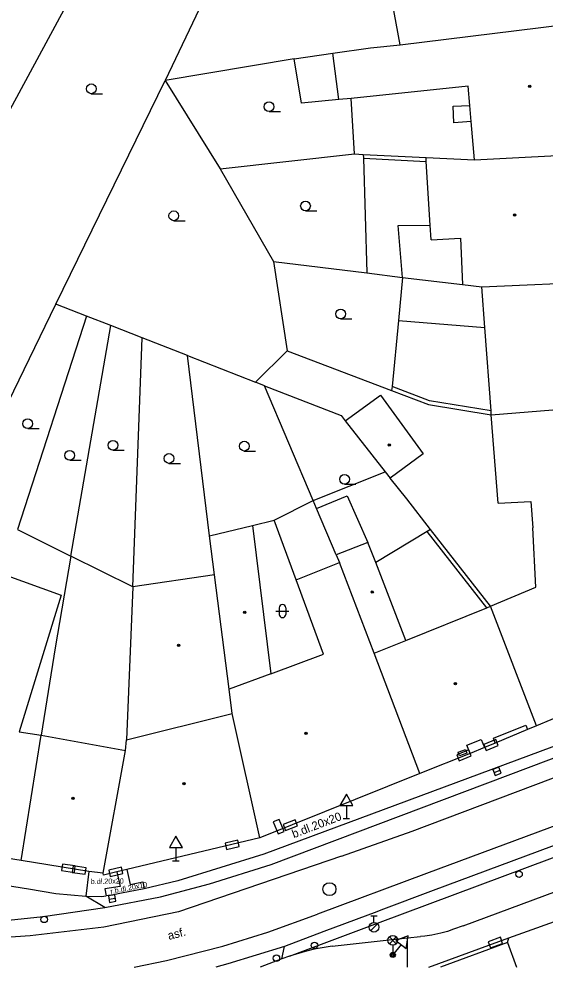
# Model space of a CAD drawing. Extents: x -596229 to -595156, y -1161237 to -1159376.
# Drawn here: x -596121 to -596080.4, y -1161235.4 to -1161162.4 of the extents above; entities that cross this region are included whole.
import ezdxf

# ---------------------------------------------------------------- set-up
doc = ezdxf.new("R2010")
doc.units = 0
for name, color, linetype in [('DOP - budovy nerozlisene - VP', 7, 'Continuous'), ('DOP - kresba z DSPS bez souradnic', 7, 'Continuous'), ('DOP - rozhrani ploch obecne', 7, 'Continuous'), ('Level 24', 7, 'Continuous'), ('Level 27', 7, 'Continuous'), ('Level 28', 7, 'Continuous'), ('Level 33', 7, 'Continuous'), ('Level 34', 7, 'Continuous'), ('Level 36', 7, 'Continuous'), ('Level 39', 7, 'Continuous'), ('plynovod - povrch.  znaky - PRIS skut. velikost', 7, 'Continuous'), ('Specificka linie pasportu komunikaci', 7, 'Continuous'), ('TM - budovy zdene_ betonove - NP', 7, 'Continuous'), ('TM - budovy zdene_ betonove - VP', 7, 'Continuous'), ('TM - komunikace - VP', 7, 'Continuous'), ('TM - letecke snimky - pomocna linie', 7, 'Continuous'), ('TM - MHD - osa koleji', 7, 'Continuous'), ('TM - plot drateny_ kovovy - VP', 7, 'Continuous'), ('TM - podezdivka plotu - VP', 7, 'Continuous'), ('TM - popis povrchu', 7, 'Continuous'), ('TM - rozhrani mezi zpev. plochami mezi sebou - VP', 7, 'Continuous'), ('TM - rozhrani ploch obecne - VP', 7, 'Continuous')]:
    doc.layers.add(name, color=color, linetype=linetype)

msp = doc.modelspace()

# ---------------------------------------------------------------- linework, layer by layer
at = {"layer": 'DOP - budovy nerozlisene - VP'}
for points in [[(-596095.84, -1161193.36), (-596092.77, -1161197.27)], [(-596092.77, -1161197.27), (-596092.38, -1161197.77)]]:
    msp.add_lwpolyline(points, dxfattribs=at)
at = {"layer": 'DOP - kresba z DSPS bez souradnic'}
for points in [[(-596094.45, -1161173.13), (-596089.6, -1161173.37)], [(-596091.77, -1161178.3), (-596089.29, -1161178.28)], [(-596091.42, -1161182.3), (-596091.77, -1161178.3)], [(-596091.74, -1161185.62), (-596085.09, -1161186.17)], [(-596089.36, -1161191.81), (-596092.24, -1161190.71)], [(-596084.61, -1161192.57), (-596089.36, -1161191.81)], [(-596099.62, -1161205.59), (-596101.32, -1161201)], [(-596084.94, -1161207.74), (-596089.54, -1161201.87)]]:
    msp.add_lwpolyline(points, dxfattribs=at)
at = {"layer": 'DOP - rozhrani ploch obecne'}
for points in [[(-596105.78, -1161158.82), (-596109.73, -1161167.13)], [(-596130.2, -1161185.12), (-596116.64, -1161160.03)], [(-596099.77, -1161165.48), (-596096.81, -1161165.04)], [(-596099.77, -1161165.48), (-596109.73, -1161167.13)], [(-596099.21, -1161168.88), (-596099.77, -1161165.48)], [(-596118.16, -1161184.37), (-596109.73, -1161167.13)], [(-596109.73, -1161167.13), (-596105.48, -1161173.93)], [(-596096.35, -1161168.61), (-596099.21, -1161168.88)], [(-596095.13, -1161172.8), (-596095.4, -1161168.52)], [(-596105.48, -1161173.93), (-596095.13, -1161172.8)], [(-596095.13, -1161172.8), (-596094.46, -1161172.83)], [(-596094.46, -1161172.83), (-596094.45, -1161173.13)], [(-596094.46, -1161172.83), (-596089.62, -1161173.07)], [(-596094.45, -1161173.13), (-596094.19, -1161181.96)], [(-596105.48, -1161173.93), (-596101.38, -1161181.08)], [(-596101.38, -1161181.08), (-596094.19, -1161181.96)], [(-596101.38, -1161181.08), (-596100.33, -1161187.95)], [(-596094.19, -1161181.96), (-596091.42, -1161182.3)], [(-596091.42, -1161182.3), (-596091.74, -1161185.62)], [(-596121.79, -1161191.9), (-596118.16, -1161184.37)], [(-596115.79, -1161185.3), (-596118.16, -1161184.37)], [(-596115.79, -1161185.3), (-596121.1, -1161201.72)], [(-596113.92, -1161186.02), (-596115.79, -1161185.3)], [(-596116.99, -1161203.77), (-596113.92, -1161186.02)], [(-596111.51, -1161186.96), (-596113.92, -1161186.02)], [(-596091.74, -1161185.62), (-596092.24, -1161190.71)], [(-596112.22, -1161206.14), (-596111.51, -1161186.96)], [(-596108.01, -1161188.33), (-596111.51, -1161186.96)], [(-596106.3, -1161202.22), (-596108.01, -1161188.33)], [(-596108.01, -1161188.33), (-596102.76, -1161190.38)], [(-596102.76, -1161190.38), (-596100.33, -1161187.95)], [(-596100.33, -1161187.95), (-596092.27, -1161191.02)], [(-596102.07, -1161190.65), (-596102.76, -1161190.38)], [(-596102.07, -1161190.65), (-596096.16, -1161192.95)], [(-596098.32, -1161199.49), (-596102.07, -1161190.65)], [(-596092.24, -1161190.71), (-596092.27, -1161191.02)], [(-596092.27, -1161191.02), (-596089.44, -1161192.1)], [(-596089.44, -1161192.1), (-596084.59, -1161192.88)], [(-596096.16, -1161192.95), (-596095.84, -1161193.36)], [(-596089.28, -1161201.71), (-596091.11, -1161199.37), (-596092.38, -1161197.77)], [(-596101.32, -1161201), (-596098.32, -1161199.49)], [(-596098.07, -1161200.09), (-596098.32, -1161199.49)], [(-596096.54, -1161203.68), (-596098.07, -1161200.09)], [(-596102.99, -1161201.41), (-596101.32, -1161201)], [(-596121.1, -1161201.72), (-596116.99, -1161203.77)], [(-596089.54, -1161201.87), (-596093.5, -1161204.27)], [(-596089.28, -1161201.71), (-596089.54, -1161201.87)], [(-596084.65, -1161207.62), (-596089.28, -1161201.71)], [(-596116.99, -1161203.77), (-596118.21, -1161210.83)], [(-596112.22, -1161206.14), (-596116.99, -1161203.77)], [(-596118.21, -1161210.83), (-596119.29, -1161217.55)]]:
    msp.add_lwpolyline(points, dxfattribs=at)
at = {"layer": 'Level 24'}
for points in [[(-596084.988, -1161218.733), (-596084.061, -1161218.357), (-596084.249, -1161217.894), (-596085.176, -1161218.269)], [(-596087.069, -1161219.534), (-596086.142, -1161219.159), (-596086.33, -1161218.695), (-596087.257, -1161219.071)], [(-596101.393, -1161224.23), (-596101.021, -1161225.158), (-596100.557, -1161224.972), (-596100.929, -1161224.044)], [(-596100.45, -1161224.912), (-596099.522, -1161224.539), (-596099.708, -1161224.075), (-596100.636, -1161224.448)], [(-596104.986, -1161226.354), (-596104.014, -1161226.122), (-596104.129, -1161225.636), (-596105.102, -1161225.868)], [(-596116.653, -1161227.632), (-596117.644, -1161227.493), (-596117.713, -1161227.988), (-596116.723, -1161228.127)], [(-596115.822, -1161227.771), (-596116.812, -1161227.632), (-596116.882, -1161228.127), (-596115.891, -1161228.266)], [(-596113.957, -1161228.456), (-596112.984, -1161228.224), (-596113.1, -1161227.737), (-596114.073, -1161227.969)], [(-596083.886, -1161233.123), (-596084.825, -1161233.467), (-596084.654, -1161233.937), (-596083.715, -1161233.593)]]:
    msp.add_lwpolyline(points, close=True, dxfattribs=at)
at = {"layer": 'Level 27'}
for p, q in [((-596084.373, -1161220.43), (-596083.907, -1161220.25)), ((-596114.057, -1161230.19), (-596113.563, -1161230.11))]:
    msp.add_line(p, q, dxfattribs=at)
for points in [[(-596084.283, -1161220.663), (-596083.817, -1161220.483), (-596083.997, -1161220.017), (-596084.463, -1161220.197)], [(-596114.017, -1161230.437), (-596113.523, -1161230.357), (-596113.603, -1161229.863), (-596114.097, -1161229.943)]]:
    msp.add_lwpolyline(points, close=True, dxfattribs=at)
msp.add_circle((-596097.06, -1161229.42), 0.5, dxfattribs=at)
at = {"layer": 'Level 28'}
for p, q in [((-596093.88, -1161231.475), (-596093.38, -1161231.475)), ((-596093.63, -1161231.975), (-596093.63, -1161231.475)), ((-596093.888, -1161232.622), (-596093.358, -1161232.092))]:
    msp.add_line(p, q, dxfattribs=at)
for centre, radius in [((-596082.45, -1161228.26), 0.25), ((-596119.05, -1161231.75), 0.25), ((-596093.63, -1161232.35), 0.375), ((-596098.22, -1161233.75), 0.25), ((-596101.15, -1161234.73), 0.25)]:
    msp.add_circle(centre, radius, dxfattribs=at)
at = {"layer": 'Level 33'}
for p, q in [((-596092.445, -1161233.62), (-596091.915, -1161233.09)), ((-596092.445, -1161233.09), (-596091.915, -1161233.62)), ((-596092.18, -1161233.73), (-596092.18, -1161234.48))]:
    msp.add_line(p, q, dxfattribs=at)
for centre, radius in [((-596092.18, -1161233.355), 0.375), ((-596092.18, -1161234.48), 0.2), ((-596092.18, -1161234.48), 0.145), ((-596092.18, -1161234.48), 0.0876)]:
    msp.add_circle(centre, radius, dxfattribs=at)
at = {"layer": 'Level 34'}
for p, q in [((-596095.76, -1161222.972), (-596095.76, -1161223.99)), ((-596096.01, -1161223.99), (-596095.51, -1161223.99)), ((-596108.9, -1161226.212), (-596108.9, -1161227.23)), ((-596109.15, -1161227.23), (-596108.65, -1161227.23)), ((-596091.544, -1161233.685), (-596092.18, -1161234.48))]:
    msp.add_line(p, q, dxfattribs=at)
for points in [[(-596096.26, -1161222.972), (-596095.26, -1161222.972), (-596095.76, -1161222.106)], [(-596109.4, -1161226.212), (-596108.4, -1161226.212), (-596108.9, -1161225.346)], [(-596091.934, -1161233.373), (-596091.154, -1161233.997), (-596091.003, -1161233.009)]]:
    msp.add_lwpolyline(points, close=True, dxfattribs=at)
at = {"layer": 'Level 36'}
for p, q in [((-596115.42, -1161168.155), (-596114.545, -1161168.155)), ((-596101.72, -1161169.535), (-596100.845, -1161169.535)), ((-596098.91, -1161177.175), (-596098.035, -1161177.175)), ((-596109.06, -1161177.935), (-596108.185, -1161177.935)), ((-596096.2, -1161185.495), (-596095.325, -1161185.495)), ((-596120.32, -1161193.945), (-596119.445, -1161193.945)), ((-596113.75, -1161195.605), (-596112.875, -1161195.605)), ((-596103.63, -1161195.675), (-596102.755, -1161195.675)), ((-596117.08, -1161196.385), (-596116.205, -1161196.385)), ((-596109.43, -1161196.625), (-596108.555, -1161196.625)), ((-596095.9, -1161198.225), (-596095.025, -1161198.225)), ((-596101.186, -1161208.006), (-596100.186, -1161208.006)), ((-596100.936, -1161207.756), (-596100.936, -1161208.256)), ((-596100.436, -1161207.756), (-596100.436, -1161208.256))]:
    msp.add_line(p, q, dxfattribs=at)
for centre in [(-596115.42, -1161167.78), (-596101.72, -1161169.16), (-596098.91, -1161176.8), (-596109.06, -1161177.56), (-596096.2, -1161185.12), (-596120.32, -1161193.57), (-596113.75, -1161195.23), (-596103.63, -1161195.3), (-596117.08, -1161196.01), (-596109.43, -1161196.25), (-596095.9, -1161197.85)]:
    msp.add_circle(centre, 0.375, dxfattribs=at)
for centre, start, end in [((-596100.686, -1161207.756), 0, 180), ((-596100.686, -1161208.256), 180, 0)]:
    msp.add_arc(centre, 0.25, start, end, dxfattribs=at)
at = {"layer": 'Level 39'}
for centre, radius in [((-596081.62, -1161167.59), 0.09), ((-596081.62, -1161167.59), 0.0398), ((-596082.79, -1161177.5), 0.09), ((-596082.79, -1161177.5), 0.0398), ((-596092.45, -1161195.2), 0.09), ((-596092.45, -1161195.2), 0.0398), ((-596093.77, -1161206.53), 0.09), ((-596093.77, -1161206.53), 0.0398), ((-596103.59, -1161208.09), 0.09), ((-596103.59, -1161208.09), 0.0398), ((-596108.69, -1161210.63), 0.09), ((-596108.69, -1161210.63), 0.0398), ((-596087.35, -1161213.59), 0.09), ((-596087.35, -1161213.59), 0.0398), ((-596098.86, -1161217.42), 0.09), ((-596098.86, -1161217.42), 0.0398), ((-596108.28, -1161221.3), 0.09), ((-596108.28, -1161221.3), 0.0398), ((-596116.83, -1161222.43), 0.09), ((-596116.83, -1161222.43), 0.0398)]:
    msp.add_circle(centre, radius, dxfattribs=at)
at = {"layer": 'plynovod - povrch.  znaky - PRIS skut. velikost'}
for points in [[(-596087.03, -1161219.16), (-596087.14, -1161218.88), (-596086.58, -1161218.66)], [(-596086.58, -1161218.66), (-596086.47, -1161218.94), (-596087.03, -1161219.16)]]:
    msp.add_lwpolyline(points, dxfattribs=at)
at = {"layer": 'Specificka linie pasportu komunikaci'}
for points in [[(-596114.37, -1161230.84), (-596115.85, -1161229.97)], [(-596091.05, -1161235.417), (-596091.05, -1161233.17)], [(-596100.72, -1161234.79), (-596100.53, -1161233.83)]]:
    msp.add_lwpolyline(points, dxfattribs=at)
at = {"layer": 'TM - budovy zdene_ betonove - NP'}
for points in [[(-596084.29, -1161218.17), (-596084.43, -1161217.8), (-596081.93, -1161216.8), (-596081.8, -1161217.12)], [(-596086.21, -1161218.98), (-596086.47, -1161218.34), (-596085.37, -1161217.9), (-596085.12, -1161218.52)]]:
    msp.add_lwpolyline(points, dxfattribs=at)
at = {"layer": 'TM - budovy zdene_ betonove - VP'}
for points in [[(-596091.62, -1161164.4), (-596092.23, -1161161.05)], [(-596091.62, -1161164.4), (-596077.22, -1161162.61)], [(-596096.81, -1161165.04), (-596093.91, -1161164.62)], [(-596096.35, -1161168.61), (-596096.81, -1161165.04)], [(-596093.91, -1161164.62), (-596091.62, -1161164.4)], [(-596086.37, -1161167.58), (-596095.4, -1161168.52)], [(-596086.25, -1161169.06), (-596086.37, -1161167.58)], [(-596095.4, -1161168.52), (-596096.35, -1161168.61)], [(-596086.14, -1161170.29), (-596086.25, -1161169.06)], [(-596085.89, -1161173.25), (-596086.14, -1161170.29)], [(-596089.62, -1161173.07), (-596085.89, -1161173.25)], [(-596089.6, -1161173.37), (-596089.62, -1161173.07)], [(-596085.89, -1161173.25), (-596076.59, -1161172.75)], [(-596089.29, -1161178.28), (-596089.6, -1161173.37)], [(-596089.22, -1161179.4), (-596089.29, -1161178.28)], [(-596091.42, -1161182.3), (-596086.8, -1161182.86)], [(-596086.8, -1161182.86), (-596085.32, -1161183.04)], [(-596085.32, -1161183.04), (-596075.98, -1161182.62)], [(-596085.09, -1161186.17), (-596085.32, -1161183.04)], [(-596084.61, -1161192.57), (-596085.09, -1161186.17)], [(-596084.59, -1161192.88), (-596084.61, -1161192.57)], [(-596084.59, -1161192.88), (-596075.39, -1161192.14)], [(-596084.07, -1161199.69), (-596084.59, -1161192.88)], [(-596106.3, -1161202.22), (-596102.99, -1161201.41)], [(-596102.99, -1161201.41), (-596101.59, -1161212.83)], [(-596105.93, -1161205.2), (-596106.3, -1161202.22)], [(-596081.16, -1161206.15), (-596081.38, -1161201.6)], [(-596094.11, -1161202.72), (-596096.54, -1161203.68)], [(-596093.5, -1161204.27), (-596094.11, -1161202.72)], [(-596096.54, -1161203.68), (-596096.3, -1161204.26)], [(-596099.62, -1161205.59), (-596096.3, -1161204.26)], [(-596093.62, -1161211.24), (-596096.3, -1161204.26)], [(-596091.17, -1161210.26), (-596093.5, -1161204.27)], [(-596122.21, -1161205.16), (-596117.75, -1161206.77)], [(-596105.93, -1161205.2), (-596112.22, -1161206.14)], [(-596104.8, -1161214.01), (-596105.93, -1161205.2)], [(-596097.51, -1161211.33), (-596099.62, -1161205.59)], [(-596112.22, -1161206.14), (-596112.7, -1161217.93)], [(-596084.65, -1161207.62), (-596081.16, -1161206.15)], [(-596117.75, -1161206.77), (-596120.99, -1161217.3)], [(-596091.17, -1161210.26), (-596084.94, -1161207.74)], [(-596084.94, -1161207.74), (-596084.65, -1161207.62)], [(-596081.1, -1161216.83), (-596084.65, -1161207.62)], [(-596093.62, -1161211.24), (-596091.17, -1161210.26)], [(-596101.59, -1161212.83), (-596097.51, -1161211.33)], [(-596090.09, -1161220.51), (-596093.62, -1161211.24)], [(-596101.59, -1161212.83), (-596104.8, -1161214.01)], [(-596104.55, -1161215.9), (-596104.8, -1161214.01)], [(-596074.95, -1161214.31), (-596079.45, -1161216.15), (-596080, -1161216.38), (-596081.1, -1161216.83)], [(-596112.7, -1161217.93), (-596104.55, -1161215.9)], [(-596102.43, -1161225.46), (-596104.55, -1161215.9)], [(-596081.1, -1161216.83), (-596081.8, -1161217.12)], [(-596120.99, -1161217.3), (-596119.29, -1161217.55)], [(-596120.83, -1161227.2), (-596119.29, -1161217.55)], [(-596119.29, -1161217.55), (-596112.77, -1161218.75)], [(-596081.8, -1161217.12), (-596084.29, -1161218.17)], [(-596112.77, -1161218.75), (-596112.7, -1161217.93)], [(-596084.29, -1161218.17), (-596085.12, -1161218.52)], [(-596114.5, -1161228.19), (-596112.77, -1161218.75)], [(-596086.21, -1161218.98), (-596090.09, -1161220.51)], [(-596085.12, -1161218.52), (-596086.21, -1161218.98)], [(-596090.09, -1161220.51), (-596102.43, -1161225.46)], [(-596083.23, -1161233.16), (-596058.81, -1161224.45)], [(-596102.43, -1161225.46), (-596112.67, -1161227.9)], [(-596120.83, -1161227.2), (-596127.44, -1161226.17)], [(-596115.61, -1161228.06), (-596120.83, -1161227.2)], [(-596114.5, -1161228.19), (-596115.61, -1161228.06)], [(-596113.46, -1161228.09), (-596114.48, -1161228.33), (-596114.5, -1161228.19)], [(-596112.67, -1161227.9), (-596113.46, -1161228.09)], [(-596083.33, -1161233.52), (-596083.23, -1161233.16)], [(-596083.33, -1161233.52), (-596082.645, -1161235.417)]]:
    msp.add_lwpolyline(points, dxfattribs=at)
at = {"layer": 'TM - komunikace - VP'}
for points in [[(-596073.42, -1161216.06), (-596102.13, -1161226.73), (-596108.76, -1161228.78)], [(-596086.75, -1161232.25), (-596067.66, -1161225.15)], [(-596141.36, -1161226.05), (-596136.63, -1161226.79), (-596120.26, -1161229.4), (-596118.15, -1161229.76)], [(-596108.76, -1161228.78), (-596111.34, -1161229.4)], [(-596118.15, -1161229.76), (-596115.85, -1161229.97)], [(-596115.85, -1161229.97), (-596114.64, -1161229.99), (-596114.28, -1161229.93)], [(-596111.34, -1161229.4), (-596113.1, -1161229.74), (-596113.7, -1161229.86), (-596114.28, -1161229.93)], [(-596086.75, -1161232.25), (-596087.49, -1161232.51), (-596087.97, -1161232.67), (-596088.49, -1161232.82), (-596089.18, -1161232.96), (-596089.7, -1161233.05), (-596090.05, -1161233.06)], [(-596096.85, -1161233.8), (-596092.7, -1161233.36), (-596091.05, -1161233.17)], [(-596091.05, -1161233.17), (-596090.05, -1161233.06)], [(-596096.85, -1161233.8), (-596097.47, -1161233.9), (-596098.24, -1161234.05), (-596098.93, -1161234.21), (-596100.14, -1161234.57)], [(-596100.72, -1161234.79), (-596102.399, -1161235.417)], [(-596100.14, -1161234.57), (-596100.72, -1161234.79)]]:
    msp.add_lwpolyline(points, dxfattribs=at)
at = {"layer": 'TM - letecke snimky - pomocna linie'}
for points in [[(-596114.37, -1161230.84), (-596110.09, -1161230.02), (-596106.3, -1161229.01), (-596101.55, -1161227.51), (-596075.04, -1161217.54), (-596057.03, -1161211.03), (-596047.06, -1161207.64), (-596033.59, -1161203.11), (-596007.84, -1161194.47), (-595994.17, -1161189.91), (-595974.75, -1161183.41), (-595950.17, -1161175.18), (-595940.94, -1161172.12)], [(-595939.83, -1161178.35), (-595948.35, -1161181.26), (-595988.84, -1161194.79), (-595992.4, -1161196), (-596036.52, -1161210.65), (-596036.29, -1161210.57), (-596041.11, -1161212.17), (-596057.19, -1161217.84), (-596072.83, -1161223.49), (-596089.07, -1161229.53), (-596093.1, -1161231.04), (-596093.41, -1161231.16), (-596097.49, -1161232.69), (-596100.53, -1161233.83)], [(-596089.22, -1161179.4), (-596086.95, -1161179.27), (-596086.8, -1161182.86)], [(-596095.84, -1161193.36), (-596093.14, -1161191.38), (-596089.83, -1161195.9), (-596092.38, -1161197.77)], [(-596098.32, -1161199.49), (-596092.77, -1161197.27)], [(-596098.07, -1161200.09), (-596095.7, -1161199.12), (-596094.11, -1161202.72)], [(-596084.07, -1161199.69), (-596081.54, -1161199.56), (-596081.38, -1161201.6)], [(-596155.93, -1161227.86), (-596141.76, -1161230.65), (-596135.72, -1161231.66), (-596129.28, -1161232.06), (-596125.83, -1161231.97), (-596122.3, -1161231.85), (-596119.14, -1161231.52), (-596114.37, -1161230.84)], [(-596100.53, -1161233.83), (-596104.89, -1161235.18), (-596105.827, -1161235.417)]]:
    msp.add_lwpolyline(points, dxfattribs=at)
at = {"layer": 'TM - MHD - osa koleji'}
for points in [[(-596096.14, -1161226.89), (-596090.7, -1161224.95), (-596074.56, -1161218.87)], [(-596073.32, -1161222.17), (-596089.57, -1161228.21), (-596097.99, -1161231.34)], [(-596096.14, -1161226.89), (-596108.7, -1161231.16), (-596114.46, -1161232.35), (-596120.14, -1161233.01), (-596125.79, -1161233.4), (-596131.97, -1161233.25), (-596135.88, -1161233.06), (-596141.41, -1161232.15)], [(-596112.107, -1161235.417), (-596109.62, -1161234.92), (-596105.27, -1161233.82), (-596101.8, -1161232.74), (-596097.99, -1161231.34)]]:
    msp.add_lwpolyline(points, dxfattribs=at)
at = {"layer": 'TM - plot drateny_ kovovy - VP'}
msp.add_lwpolyline([(-596083.33, -1161233.52), (-596088.507, -1161235.417)], dxfattribs=at)
at = {"layer": 'TM - podezdivka plotu - VP'}
msp.add_lwpolyline([(-596089.402, -1161235.417), (-596083.23, -1161233.16)], dxfattribs=at)
at = {"layer": 'TM - rozhrani mezi zpev. plochami mezi sebou - VP'}
for points in [[(-596115.61, -1161228.06), (-596115.85, -1161229.97)], [(-596113.46, -1161228.09), (-596113.2, -1161229.22), (-596114.38, -1161229.4), (-596114.28, -1161229.93)], [(-596112.67, -1161227.9), (-596112.42, -1161229.07), (-596111.44, -1161228.85), (-596111.34, -1161229.4)]]:
    msp.add_lwpolyline(points, dxfattribs=at)
at = {"layer": 'TM - rozhrani ploch obecne - VP'}
for points in [[(-596086.14, -1161170.29), (-596087.47, -1161170.39), (-596087.52, -1161169.11), (-596086.25, -1161169.06)], [(-596100.14, -1161234.57), (-596093.16, -1161231.95), (-596074.3, -1161224.94), (-596066.35, -1161222), (-596065.58, -1161221.73)]]:
    msp.add_lwpolyline(points, dxfattribs=at)

# ---------------------------------------------------------------- texts
at = {"layer": 'TM - popis povrchu'}
for s, height, rotation, p in [('b.dl.20x20', 0.65, 21, (-596099.81, -1161225.5)), ('b.dl.20x20', 0.4, 1.07083, (-596115.46, -1161229.03)), ('r.b.dl.20x10', 0.4, 11, (-596113.91, -1161229.79)), ('asf.', 0.65, 14.19, (-596109.44, -1161233.33))]:
    msp.add_text(s, height=height, rotation=rotation, dxfattribs=at).set_placement(p)

doc.saveas('drawing.dxf')
